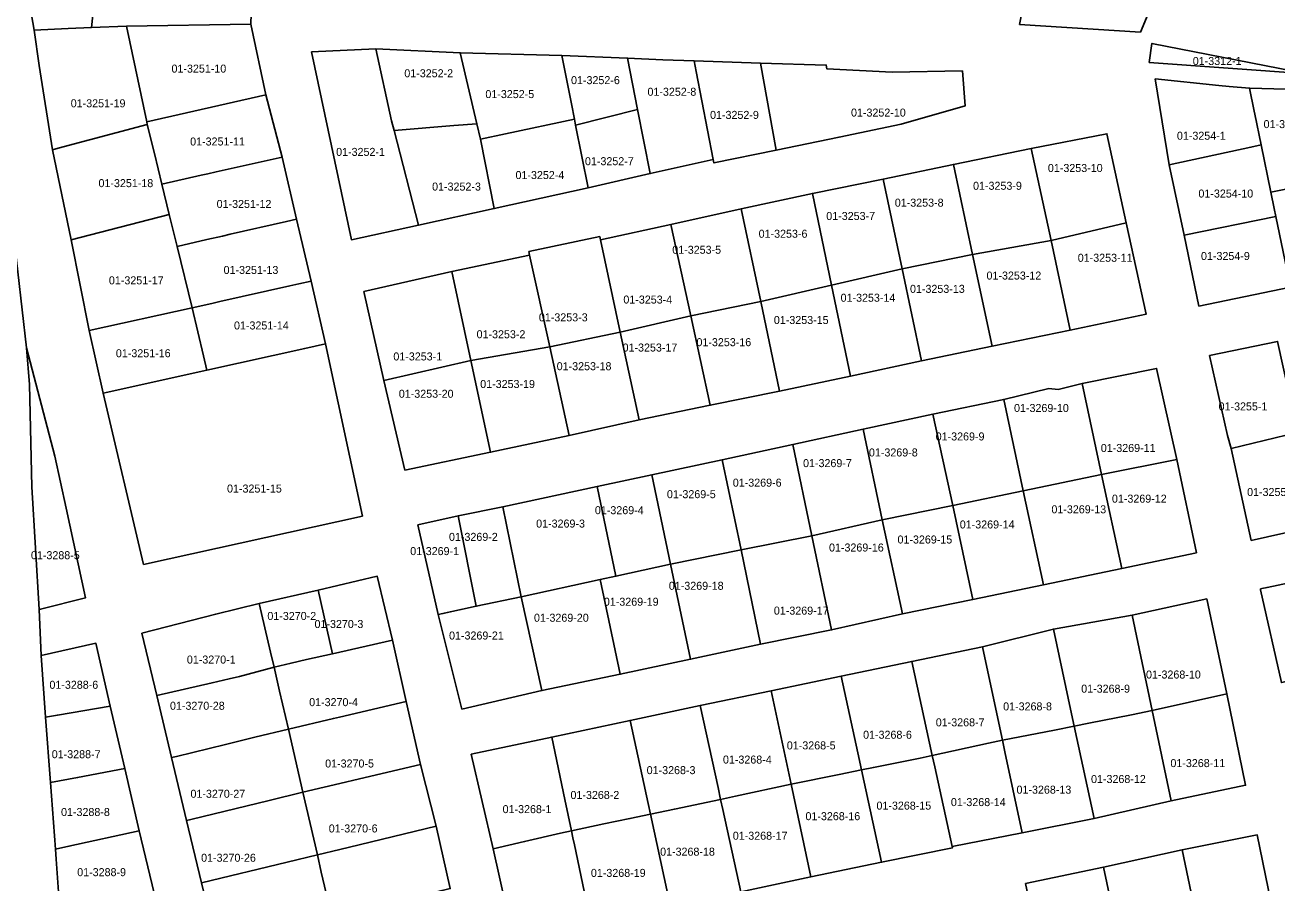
# Model space of a CAD drawing. Extents: x 419396 to 421519, y 4453567 to 4456767.
# Drawn here: x 420410.9 to 420567.4, y 4453944.7 to 4454051.8 of the extents above; entities that cross this region are included whole.
import ezdxf

# ---------------------------------------------------------------- set-up
doc = ezdxf.new("R2010")
doc.units = 0
doc.layers.add('0_KADASTRO', color=7, linetype='Continuous')

msp = doc.modelspace()

# ---------------------------------------------------------------- linework, layer by layer
at = {"layer": '0_KADASTRO'}
for points in [[(420407.61, 4454076.54), (420421.34, 4454074.78), (420419.31, 4454052.3), (420419.24, 4454051.53), (420416.34, 4454051.4), (420412.09, 4454051.21)], [(420419.24, 4454051.53), (420419.31, 4454052.3), (420421.34, 4454074.78), (420439.82, 4454072.26), (420439.17, 4454051.96), (420423.63, 4454051.72)], [(420535.2, 4454051.9), (420537.44, 4454063.46), (420551.84, 4454060.88), (420553.34, 4454060.5), (420552.83, 4454057.1), (420550.29, 4454050.98)], [(420412.09, 4454051.21), (420416.34, 4454051.4), (420419.24, 4454051.53), (420423.63, 4454051.72), (420426.14, 4454039.75), (420426.21, 4454039.45), (420415.09, 4454036.46), (420414.38, 4454036.27), (420412.7, 4454046.78)], [(420423.63, 4454051.72), (420439.17, 4454051.96), (420441.04, 4454043.15), (420426.14, 4454039.75)], [(420446.75, 4454048.51), (420454.79, 4454048.86), (420456.74, 4454039.89), (420457.06, 4454038.68), (420460.1, 4454026.87), (420451.71, 4454025.03)], [(420454.79, 4454048.86), (420465.32, 4454048.4), (420467.41, 4454039.53), (420464.51, 4454039.29), (420457.06, 4454038.68), (420456.74, 4454039.89)], [(420465.32, 4454048.4), (420478, 4454048.05), (420479.21, 4454042), (420479.59, 4454040.08), (420470.98, 4454038.28), (420467.85, 4454037.62), (420467.41, 4454039.53)], [(420551.39, 4454047.19), (420551.74, 4454049.56), (420571.13, 4454045.76)], [(420478, 4454048.05), (420486.23, 4454047.72), (420487.48, 4454041.29), (420479.73, 4454039.35), (420479.59, 4454040.08), (420479.21, 4454042)], [(420486.23, 4454047.72), (420490.62, 4454047.5), (420494.54, 4454047.38), (420494.8, 4454046.07), (420496.93, 4454035.07), (420489.05, 4454033.3), (420487.48, 4454041.29)], [(420494.54, 4454047.38), (420502.82, 4454047.1), (420504.78, 4454036.23), (420497.01, 4454034.63), (420496.93, 4454035.07), (420494.8, 4454046.07)], [(420502.82, 4454047.1), (420511.04, 4454046.86), (420511.14, 4454046.37), (420519.3, 4454045.96), (420528.05, 4454046.13), (420528.42, 4454041.78), (420520.39, 4454039.46), (420512.66, 4454037.87), (420504.78, 4454036.23)], [(420552.15, 4454045.15), (420560.1, 4454044.32), (420561.39, 4454044.18), (420563.93, 4454043.97), (420564.53, 4454041.09), (420564.6, 4454040.71), (420565.39, 4454036.88), (420564.1, 4454036.6), (420553.89, 4454034.41)], [(420563.93, 4454043.97), (420573.09, 4454043.7), (420573.3, 4454042.73), (420573.52, 4454041.7), (420575.39, 4454032.72), (420566.6, 4454030.98), (420565.39, 4454036.88), (420564.6, 4454040.71), (420564.53, 4454041.09)], [(420426.14, 4454039.75), (420441.04, 4454043.15), (420443.06, 4454035.36), (420434.81, 4454033.51), (420433.78, 4454033.28), (420432.93, 4454033.09), (420428.03, 4454031.99), (420427.1, 4454035.79), (420426.21, 4454039.45)], [(420479.73, 4454039.35), (420487.48, 4454041.29), (420489.05, 4454033.3), (420481.29, 4454031.51)], [(420414.38, 4454036.27), (420415.09, 4454036.46), (420426.21, 4454039.45), (420427.1, 4454035.79), (420428.03, 4454031.99), (420428.95, 4454028.21), (420417.82, 4454025.32), (420416.69, 4454025.04)], [(420457.06, 4454038.68), (420464.51, 4454039.29), (420467.41, 4454039.53), (420467.85, 4454037.62), (420469.57, 4454028.94), (420460.1, 4454026.87)], [(420467.85, 4454037.62), (420470.98, 4454038.28), (420479.59, 4454040.08), (420479.73, 4454039.35), (420481.29, 4454031.51), (420469.57, 4454028.94)], [(420536.67, 4454036.44), (420546.11, 4454038.28), (420548.5, 4454027.17), (420539.13, 4454024.96)], [(420526.93, 4454034.44), (420536.67, 4454036.44), (420539.13, 4454024.96), (420529.34, 4454023.19)], [(420553.89, 4454034.41), (420564.1, 4454036.6), (420565.39, 4454036.88), (420566.6, 4454030.98), (420567.02, 4454028.94), (420567.22, 4454027.94), (420555.77, 4454025.6)], [(420428.03, 4454031.99), (420432.93, 4454033.09), (420433.78, 4454033.28), (420434.81, 4454033.51), (420443.06, 4454035.36), (420444.86, 4454027.62), (420443.6, 4454027.33), (420436.57, 4454025.73), (420435.6, 4454025.5), (420433.66, 4454025.06), (420429.94, 4454024.21), (420428.95, 4454028.21)], [(420518.14, 4454032.6), (420526.93, 4454034.44), (420529.34, 4454023.19), (420520.53, 4454021.39)], [(420509.31, 4454030.82), (420518.14, 4454032.6), (420520.53, 4454021.39), (420511.7, 4454019.38)], [(420566.6, 4454030.98), (420575.39, 4454032.72), (420575.84, 4454030.63), (420577.86, 4454020.94), (420569.04, 4454019.14), (420567.22, 4454027.94), (420567.02, 4454028.94)], [(420500.41, 4454028.9), (420509.31, 4454030.82), (420511.7, 4454019.38), (420502.86, 4454017.31)], [(420416.69, 4454025.04), (420417.82, 4454025.32), (420428.95, 4454028.21), (420429.94, 4454024.21), (420431.81, 4454016.55), (420418.96, 4454013.69)], [(420491.63, 4454026.96), (420500.41, 4454028.9), (420502.86, 4454017.31), (420494.13, 4454015.52)], [(420555.77, 4454025.6), (420567.22, 4454027.94), (420569.04, 4454019.14), (420557.6, 4454016.75)], [(420429.94, 4454024.21), (420433.66, 4454025.06), (420435.6, 4454025.5), (420436.57, 4454025.73), (420443.6, 4454027.33), (420444.86, 4454027.62), (420446.69, 4454019.86), (420445.14, 4454019.52), (420444.02, 4454019.27), (420435.29, 4454017.33), (420434.29, 4454017.1), (420431.81, 4454016.55)], [(420482.84, 4454025.01), (420491.63, 4454026.96), (420494.13, 4454015.52), (420485.31, 4454013.5)], [(420539.13, 4454024.96), (420548.5, 4454027.17), (420551, 4454015.74), (420541.53, 4454013.77)], [(420473.87, 4454023.59), (420482.75, 4454025.44), (420482.84, 4454025.01), (420485.31, 4454013.5), (420476.49, 4454011.68), (420473.97, 4454023.11)], [(420529.34, 4454023.19), (420539.13, 4454024.96), (420541.53, 4454013.77), (420531.77, 4454011.74)], [(420464.26, 4454021.06), (420473.97, 4454023.11), (420476.49, 4454011.68), (420466.65, 4454009.95)], [(420520.53, 4454021.39), (420529.34, 4454023.19), (420531.77, 4454011.74), (420522.96, 4454009.94)], [(420453.26, 4454018.59), (420464.26, 4454021.06), (420466.65, 4454009.95), (420455.77, 4454007.48)], [(420511.7, 4454019.38), (420520.53, 4454021.39), (420522.96, 4454009.94), (420514.07, 4454008.02)], [(420431.81, 4454016.55), (420434.29, 4454017.1), (420435.29, 4454017.33), (420444.02, 4454019.27), (420445.14, 4454019.52), (420446.69, 4454019.86), (420448.48, 4454012.05), (420445.89, 4454011.48), (420433.65, 4454008.76), (420433.23, 4454010.55)], [(420502.86, 4454017.31), (420511.7, 4454019.38), (420514.07, 4454008.02), (420505.2, 4454006.15)], [(420494.13, 4454015.52), (420502.86, 4454017.31), (420505.2, 4454006.15), (420496.56, 4454004.38)], [(420418.96, 4454013.69), (420431.81, 4454016.55), (420433.23, 4454010.55), (420433.65, 4454008.76), (420420.69, 4454005.89)], [(420485.31, 4454013.5), (420494.13, 4454015.52), (420496.56, 4454004.38), (420487.67, 4454002.55)], [(420476.49, 4454011.68), (420485.31, 4454013.5), (420487.67, 4454002.55), (420478.92, 4454000.61)], [(420558.94, 4454010.59), (420567.43, 4454012.34), (420569.64, 4454002.36), (420569.94, 4454000.99), (420568.49, 4454000.64), (420561.65, 4453998.99), (420561.18, 4454000.58)], [(420411.12, 4454011.56), (420414.67, 4453998.01), (420416.08, 4453991.53), (420418.5, 4453980.34), (420412.89, 4453978.91), (420412.69, 4453978.86), (420411.77, 4453994.19), (420411.49, 4454006.96)], [(420420.69, 4454005.89), (420433.65, 4454008.76), (420445.89, 4454011.48), (420448.48, 4454012.05), (420453.1, 4453990.53), (420425.76, 4453984.49)], [(420466.65, 4454009.95), (420476.49, 4454011.68), (420478.92, 4454000.61), (420469.11, 4453998.51)], [(420455.77, 4454007.48), (420466.65, 4454009.95), (420469.11, 4453998.51), (420458.41, 4453996.27)], [(420543.02, 4454007.09), (420552.33, 4454008.98), (420554.83, 4453997.62), (420545.45, 4453995.72)], [(420533.23, 4454005.11), (420538.87, 4454006.48), (420540.02, 4454006.36), (420543.02, 4454007.09), (420545.45, 4453995.72), (420535.66, 4453993.67)], [(420524.38, 4454003.28), (420533.23, 4454005.11), (420535.66, 4453993.67), (420526.85, 4453991.86)], [(420515.64, 4454001.37), (420524.38, 4454003.28), (420526.85, 4453991.86), (420518.05, 4453990.06)], [(420506.88, 4453999.47), (420515.64, 4454001.37), (420518.05, 4453990.06), (420509.26, 4453988.08)], [(420561.65, 4453998.99), (420568.49, 4454000.64), (420569.94, 4454000.99), (420570.42, 4453998.63), (420572.32, 4453989.33), (420564.14, 4453987.5)], [(420498.06, 4453997.57), (420506.88, 4453999.47), (420509.26, 4453988.08), (420500.4, 4453986.31)], [(420489.26, 4453995.68), (420498.06, 4453997.57), (420500.4, 4453986.31), (420491.6, 4453984.52)], [(420545.45, 4453995.72), (420554.83, 4453997.62), (420557.29, 4453985.96), (420547.97, 4453983.97)], [(420482.41, 4453994.22), (420489.26, 4453995.68), (420491.6, 4453984.52), (420484.76, 4453983.03)], [(420535.66, 4453993.67), (420545.45, 4453995.72), (420547.97, 4453983.97), (420538.17, 4453981.93)], [(420470.65, 4453991.71), (420482.41, 4453994.22), (420484.76, 4453983.03), (420482.8, 4453982.6), (420472.92, 4453980.45)], [(420526.85, 4453991.86), (420535.66, 4453993.67), (420538.17, 4453981.93), (420529.38, 4453980.12)], [(420460.02, 4453989.45), (420465.06, 4453990.56), (420467.31, 4453979.27), (420462.57, 4453978.24)], [(420465.06, 4453990.56), (420470.65, 4453991.71), (420472.92, 4453980.45), (420467.31, 4453979.27)], [(420518.05, 4453990.06), (420526.85, 4453991.86), (420529.38, 4453980.12), (420520.57, 4453978.32)], [(420509.26, 4453988.08), (420518.05, 4453990.06), (420520.57, 4453978.32), (420511.71, 4453976.33)], [(420500.4, 4453986.31), (420509.26, 4453988.08), (420511.71, 4453976.33), (420502.85, 4453974.55)], [(420491.6, 4453984.52), (420500.4, 4453986.31), (420502.85, 4453974.55), (420494.09, 4453972.65)], [(420482.8, 4453982.6), (420484.76, 4453983.03), (420491.6, 4453984.52), (420494.09, 4453972.65), (420485.3, 4453970.79)], [(420447.57, 4453981.29), (420454.95, 4453983.03), (420456.86, 4453975.05), (420449.36, 4453973.34)], [(420472.92, 4453980.45), (420482.8, 4453982.6), (420485.3, 4453970.79), (420475.52, 4453968.74)], [(420565.29, 4453981.46), (420565.46, 4453981.49), (420566.12, 4453981.63), (420573.59, 4453983.19), (420576.13, 4453971.53), (420567.92, 4453969.74), (420565.32, 4453981.32)], [(420440.21, 4453979.6), (420447.57, 4453981.29), (420449.36, 4453973.34), (420446.12, 4453972.61), (420444.19, 4453972.17), (420442.05, 4453971.68), (420441.61, 4453973.55)], [(420425.55, 4453975.91), (420434.76, 4453978.3), (420440.21, 4453979.6), (420441.61, 4453973.55), (420442.05, 4453971.68), (420437.73, 4453970.52), (420436.46, 4453970.22), (420434.32, 4453969.73), (420427.41, 4453968.11)], [(420462.57, 4453978.24), (420463.15, 4453978.36), (420467.31, 4453979.27), (420472.92, 4453980.45), (420475.52, 4453968.74), (420465.53, 4453966.44)], [(420549.28, 4453978.17), (420558.58, 4453980.19), (420561.09, 4453968.33), (420551.77, 4453966.25)], [(420539.42, 4453976.43), (420549.28, 4453978.17), (420551.77, 4453966.25), (420549.17, 4453965.73), (420543.87, 4453964.67), (420542.03, 4453964.3), (420541.7, 4453965.86)], [(420530.56, 4453974.2), (420539.42, 4453976.43), (420541.7, 4453965.86), (420542.03, 4453964.3), (420539.58, 4453963.82), (420533.06, 4453962.54), (420532.72, 4453964.1)], [(420442.05, 4453971.68), (420444.19, 4453972.17), (420446.12, 4453972.61), (420449.36, 4453973.34), (420456.86, 4453975.05), (420458.57, 4453967.38), (420450.22, 4453965.43), (420449.47, 4453965.26), (420443.84, 4453963.94), (420442.74, 4453968.68)], [(420412.95, 4453973.13), (420419.8, 4453974.65), (420421.57, 4453966.79), (420414.98, 4453965.68), (420413.51, 4453965.42)], [(420521.73, 4453972.39), (420530.56, 4453974.2), (420532.72, 4453964.1), (420533.06, 4453962.54), (420531.3, 4453962.16), (420524.3, 4453960.62), (420523.96, 4453962.19)], [(420427.41, 4453968.11), (420434.32, 4453969.73), (420436.46, 4453970.22), (420437.73, 4453970.52), (420442.05, 4453971.68), (420442.74, 4453968.68), (420443.84, 4453963.94), (420439.64, 4453962.91), (420435.99, 4453962.02), (420429.85, 4453960.52), (420429.25, 4453960.38)], [(420512.92, 4453970.54), (420521.73, 4453972.39), (420523.96, 4453962.19), (420524.3, 4453960.62), (420522.77, 4453960.31), (420516.95, 4453959.14), (420515.46, 4453958.84), (420515, 4453960.98)], [(420504.17, 4453968.72), (420512.92, 4453970.54), (420515, 4453960.98), (420515.46, 4453958.84), (420512.67, 4453958.27), (420506.66, 4453957.05), (420506.16, 4453959.39)], [(420495.31, 4453966.88), (420504.17, 4453968.72), (420506.16, 4453959.39), (420506.66, 4453957.05), (420499.71, 4453955.56), (420497.85, 4453955.16), (420497.53, 4453956.63)], [(420443.84, 4453963.94), (420449.47, 4453965.26), (420450.22, 4453965.43), (420458.57, 4453967.38), (420460.35, 4453959.53), (420452.03, 4453957.57), (420450.98, 4453957.32), (420445.66, 4453956.07)], [(420551.77, 4453966.25), (420561.09, 4453968.33), (420563.44, 4453956.93), (420554.13, 4453954.97)], [(420413.51, 4453965.42), (420414.98, 4453965.68), (420421.57, 4453966.79), (420423.39, 4453959), (420417.51, 4453957.88), (420414.12, 4453957.25)], [(420486.54, 4453965.02), (420495.31, 4453966.88), (420497.53, 4453956.63), (420497.85, 4453955.16), (420492.08, 4453953.94), (420489.09, 4453953.3), (420488.79, 4453954.65)], [(420542.03, 4453964.3), (420543.87, 4453964.67), (420549.17, 4453965.73), (420551.77, 4453966.25), (420554.13, 4453954.97), (420544.52, 4453952.77)], [(420429.25, 4453960.38), (420429.85, 4453960.52), (420435.99, 4453962.02), (420439.64, 4453962.91), (420443.84, 4453963.94), (420445.66, 4453956.07), (420441.43, 4453955.03), (420431.65, 4453952.64), (420431.1, 4453952.51)], [(420476.74, 4453962.93), (420486.54, 4453965.02), (420488.79, 4453954.65), (420489.09, 4453953.3), (420486.52, 4453952.76), (420483.26, 4453952.09), (420479.21, 4453951.24), (420478.38, 4453955.16)], [(420533.06, 4453962.54), (420539.58, 4453963.82), (420542.03, 4453964.3), (420544.52, 4453952.77), (420535.53, 4453950.99), (420533.37, 4453961.09)], [(420466.68, 4453960.82), (420476.74, 4453962.93), (420478.38, 4453955.16), (420479.21, 4453951.24), (420477.84, 4453950.93), (420473.36, 4453949.88), (420469.43, 4453948.97)], [(420524.3, 4453960.62), (420531.3, 4453962.16), (420533.06, 4453962.54), (420533.37, 4453961.09), (420535.53, 4453950.99), (420526.77, 4453949.29), (420524.6, 4453959.24)], [(420445.66, 4453956.07), (420450.98, 4453957.32), (420452.03, 4453957.57), (420460.35, 4453959.53), (420462.31, 4453951.81), (420451.5, 4453949.2), (420450.28, 4453948.91), (420447.47, 4453948.23)], [(420515.46, 4453958.84), (420516.95, 4453959.14), (420522.77, 4453960.31), (420524.3, 4453960.62), (420524.6, 4453959.24), (420526.77, 4453949.29), (420526.82, 4453949.09), (420517.97, 4453947.3)], [(420414.12, 4453957.25), (420417.51, 4453957.88), (420423.39, 4453959), (420425.22, 4453951.22), (420416.43, 4453949.31), (420414.73, 4453948.95)], [(420506.66, 4453957.05), (420512.67, 4453958.27), (420515.46, 4453958.84), (420517.97, 4453947.3), (420509.12, 4453945.5), (420506.95, 4453955.67)], [(420431.1, 4453952.51), (420431.65, 4453952.64), (420441.43, 4453955.03), (420445.66, 4453956.07), (420447.47, 4453948.23), (420443.7, 4453947.32), (420433, 4453944.73)], [(420497.85, 4453955.16), (420499.71, 4453955.56), (420506.66, 4453957.05), (420506.95, 4453955.67), (420509.12, 4453945.5), (420500.37, 4453943.63), (420498.13, 4453953.89)], [(420489.09, 4453953.3), (420492.08, 4453953.94), (420497.85, 4453955.16), (420498.13, 4453953.89), (420500.37, 4453943.63), (420491.59, 4453941.75)], [(420479.21, 4453951.24), (420483.26, 4453952.09), (420486.52, 4453952.76), (420489.09, 4453953.3), (420491.59, 4453941.75), (420481.65, 4453939.69), (420479.58, 4453949.48), (420479.4, 4453950.36)], [(420447.47, 4453948.23), (420450.28, 4453948.91), (420451.5, 4453949.2), (420462.31, 4453951.81), (420464.07, 4453944.02), (420456.23, 4453942.11), (420449.27, 4453940.42), (420448.37, 4453944.32), (420447.96, 4453946.07)], [(420414.73, 4453948.95), (420416.43, 4453949.31), (420425.22, 4453951.22), (420427.09, 4453943.44), (420417.23, 4453941.16), (420415.48, 4453940.75), (420415.35, 4453940.72), (420414.84, 4453947.71)], [(420469.43, 4453948.97), (420473.36, 4453949.88), (420477.84, 4453950.93), (420479.21, 4453951.24), (420479.4, 4453950.36), (420479.58, 4453949.48), (420481.65, 4453939.69), (420471.98, 4453937.6)], [(420555.52, 4453948.87), (420564.9, 4453950.73), (420567.29, 4453938.95), (420557.97, 4453937.11)], [(420433, 4453944.73), (420443.7, 4453947.32), (420447.47, 4453948.23), (420447.96, 4453946.07), (420448.37, 4453944.32), (420449.27, 4453940.42), (420446.02, 4453939.63), (420434.87, 4453936.91)], [(420545.7, 4453946.71), (420555.52, 4453948.87), (420557.97, 4453937.11), (420554.69, 4453936.38), (420548.2, 4453934.93), (420547.78, 4453936.92)], [(420535.96, 4453944.66), (420545.7, 4453946.71), (420547.78, 4453936.92), (420548.2, 4453934.93), (420546.53, 4453934.57), (420538.42, 4453932.88), (420538.05, 4453934.62)]]:
    msp.add_lwpolyline(points, close=True, dxfattribs=at)
msp.add_lwpolyline([(420407.29, 4454044.74), (420411.12, 4454011.56), (420411.49, 4454006.96), (420411.77, 4453994.19), (420412.69, 4453978.86), (420412.95, 4453973.13), (420413.51, 4453965.42), (420414.12, 4453957.25), (420414.73, 4453948.95), (420414.84, 4453947.71), (420415.35, 4453940.72), (420415.97, 4453932.33), (420416.58, 4453924.29), (420417.17, 4453916.27), (420417.19, 4453915.96), (420417.72, 4453908.02), (420418.22, 4453900.34), (420419.17, 4453892.26), (420421.06, 4453884.02), (420418.78, 4453883.77), (420416.4, 4453884.01), (420405.1, 4453895.65)], dxfattribs=at)

# ---------------------------------------------------------------- texts
for s, p in [('01-3251-10', (420429.24, 4454045.91)), ('01-3312-1', (420556.84, 4454046.86)), ('01-3252-2', (420458.33, 4454045.33)), ('01-3252-6', (420479.16, 4454044.47)), ('01-3252-5', (420468.46, 4454042.73)), ('01-3252-8', (420488.71, 4454043.02)), ('01-3251-19', (420416.65, 4454041.58)), ('01-3252-9', (420496.53, 4454040.13)), ('01-3252-10', (420514.14, 4454040.42)), ('01-3254-2', (420565.69, 4454038.98)), ('01-3251-11', (420431.57, 4454036.81)), ('01-3254-1', (420554.86, 4454037.53)), ('01-3252-1', (420449.81, 4454035.51)), ('01-3252-7', (420480.9, 4454034.35)), ('01-3253-10', (420538.74, 4454033.5)), ('01-3251-18', (420420.12, 4454031.61)), ('01-3252-4', (420472.22, 4454032.62)), ('01-3252-3', (420461.8, 4454031.18)), ('01-3253-9', (420529.39, 4454031.28)), ('01-3254-10', (420557.55, 4454030.31)), ('01-3251-12', (420434.88, 4454029.01)), ('01-3253-8', (420519.61, 4454029.17)), ('01-3253-7', (420511.05, 4454027.51)), ('01-3253-6', (420502.6, 4454025.29)), ('01-3253-5', (420491.81, 4454023.29)), ('01-3253-11', (420542.47, 4454022.29)), ('01-3254-9', (420557.87, 4454022.51)), ('01-3251-13', (420435.75, 4454020.77)), ('01-3251-17', (420421.42, 4454019.47)), ('01-3253-12', (420531.07, 4454020.07)), ('01-3253-13', (420521.51, 4454018.41)), ('01-3253-4', (420485.7, 4454017.07)), ('01-3253-14', (420512.84, 4454017.3)), ('01-3253-3', (420475.14, 4454014.85)), ('01-3253-15', (420504.5, 4454014.52)), ('01-3251-14', (420437.05, 4454013.84)), ('01-3253-2', (420467.36, 4454012.74)), ('01-3253-16', (420494.83, 4454011.75)), ('01-3251-16', (420422.29, 4454010.37)), ('01-3253-1', (420456.96, 4454009.97)), ('01-3253-17', (420485.6, 4454011.08)), ('01-3253-18', (420477.37, 4454008.75)), ('01-3253-20', (420457.64, 4454005.31)), ('01-3253-19', (420467.81, 4454006.53)), ('01-3269-10', (420534.51, 4454003.53)), ('01-3255-1', (420560.07, 4454003.73)), ('01-3269-9', (420524.72, 4453999.98)), ('01-3269-8', (420516.38, 4453997.98)), ('01-3269-11', (420545.35, 4453998.54)), ('01-3269-7', (420508.15, 4453996.65)), ('01-3269-6', (420499.37, 4453994.21)), ('01-3251-15', (420436.18, 4453993.47)), ('01-3269-5', (420491.14, 4453992.77)), ('01-3255-12', (420563.63, 4453993.04)), ('01-3269-12', (420546.74, 4453992.21)), ('01-3269-4', (420482.14, 4453990.77)), ('01-3269-13', (420539.18, 4453990.88)), ('01-3269-3', (420474.8, 4453989.1)), ('01-3269-14', (420527.73, 4453988.99)), ('01-3269-2', (420463.91, 4453987.44)), ('01-3269-15', (420519.95, 4453987.11)), ('01-3288-5', (420411.68, 4453985.15)), ('01-3269-1', (420459.07, 4453985.66)), ('01-3269-16', (420511.39, 4453986.11)), ('01-3269-18', (420491.38, 4453981.33)), ('01-3269-19', (420483.26, 4453979.34)), ('01-3270-2', (420441.22, 4453977.56)), ('01-3269-20', (420474.53, 4453977.34)), ('01-3269-17', (420504.5, 4453978.23)), ('01-3270-3', (420447.11, 4453976.56)), ('01-3269-21', (420463.92, 4453975.12)), ('01-3270-1', (420431.16, 4453972.12)), ('01-3268-10', (420551, 4453970.25)), ('01-3288-6', (420413.99, 4453968.97)), ('01-3268-9', (420542.9, 4453968.48)), ('01-3270-28', (420429.05, 4453966.35)), ('01-3270-4', (420446.44, 4453966.8)), ('01-3268-8', (420533.15, 4453966.27)), ('01-3268-7', (420524.73, 4453964.28)), ('01-3268-5', (420506.12, 4453961.4)), ('01-3268-6', (420515.65, 4453962.73)), ('01-3288-7', (420414.28, 4453960.3)), ('01-3268-4', (420498.14, 4453959.63)), ('01-3270-5', (420448.44, 4453959.14)), ('01-3268-3', (420488.61, 4453958.31)), ('01-3268-11', (420554.05, 4453959.19)), ('01-3268-12', (420544.13, 4453957.2)), ('01-3270-27', (420431.61, 4453955.36)), ('01-3268-2', (420479.09, 4453955.21)), ('01-3268-13', (420534.82, 4453955.87)), ('01-3268-1', (420470.61, 4453953.44)), ('01-3268-15', (420517.32, 4453953.88)), ('01-3268-14', (420526.62, 4453954.32)), ('01-3288-8', (420415.44, 4453953.08)), ('01-3268-16', (420508.45, 4453952.56)), ('01-3270-6', (420448.89, 4453951.03)), ('01-3268-17', (420499.37, 4453950.12)), ('01-3270-26', (420432.94, 4453947.37)), ('01-3268-18', (420490.29, 4453948.13)), ('01-3288-9', (420417.46, 4453945.57)), ('01-3268-19', (420481.64, 4453945.48))]:
    msp.add_text(s, height=1, dxfattribs=at).set_placement(p)

doc.saveas('drawing.dxf')
